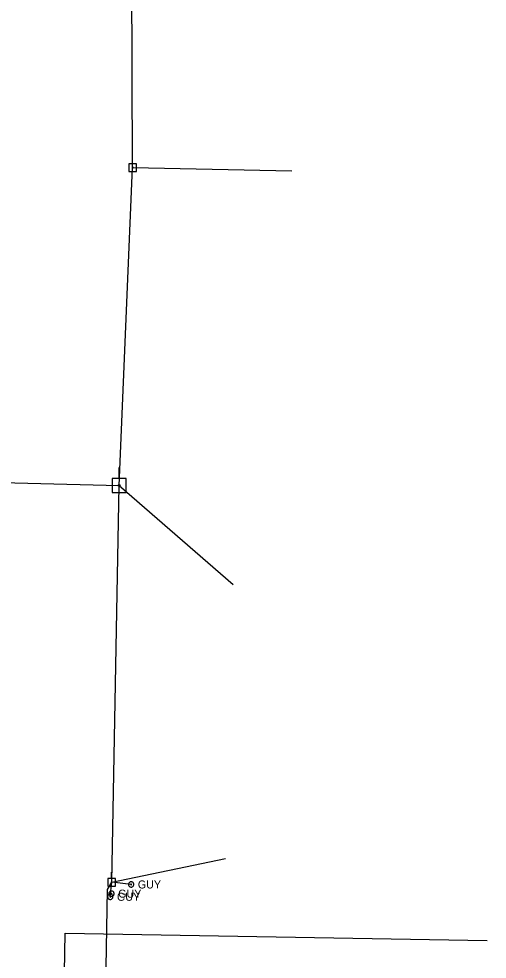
# Model space of a CAD drawing. Extents: x 596028 to 606371, y 330010 to 403088.
# Drawn here: x 604429.3 to 604654.7, y 347291.8 to 347744.1 of the extents above; entities that cross this region are included whole.
import ezdxf

# ---------------------------------------------------------------- set-up
doc = ezdxf.new("R2010")
doc.units = 0
for name, color, linetype in [('E_UTL_E_UG', 7, 'Continuous'), ('E_UTL_EGuyWire', 7, 'Continuous'), ('E_UTL_EPowerPole', 7, 'Continuous'), ('E_UTL_Overhead', 7, 'Continuous'), ('E_UTL_TV_UG', 7, 'Continuous')]:
    doc.layers.add(name, color=color, linetype=linetype)

msp = doc.modelspace()

# ---------------------------------------------------------------- linework, layer by layer
at = {"layer": 'E_UTL_E_UG'}
msp.add_line((604451.71, 347304.33), (604654.68, 347300.79), dxfattribs=at)
msp.add_lwpolyline([(604445.9, 346965.27), (604451.71, 347304.33)], dxfattribs=at)
at = {"layer": 'E_UTL_EGuyWire'}
for p in [(604473.36, 347321.86), (604483.4, 347327.77)]:
    msp.add_line(p, (604474.06, 347328.85), dxfattribs=at)
for points in [[(604484.68, 347327.77), (604484.66, 347328.01), (604484.59, 347328.25), (604484.48, 347328.46), (604484.33, 347328.66), (604484.14, 347328.82), (604483.93, 347328.94), (604483.7, 347329.02), (604483.46, 347329.05), (604483.22, 347329.04), (604482.98, 347328.98), (604482.76, 347328.88), (604482.56, 347328.74), (604482.39, 347328.56), (604482.26, 347328.36), (604482.17, 347328.13), (604482.12, 347327.89), (604482.12, 347327.65), (604482.17, 347327.41), (604482.26, 347327.18), (604482.39, 347326.98), (604482.56, 347326.8), (604482.76, 347326.66), (604482.98, 347326.56), (604483.22, 347326.5), (604483.46, 347326.49), (604483.7, 347326.52), (604483.93, 347326.6), (604484.14, 347326.73), (604484.33, 347326.89), (604484.48, 347327.08), (604484.59, 347327.29), (604484.66, 347327.53), (604484.68, 347327.77)], [(604483.56, 347327.77), (604483.56, 347327.8), (604483.55, 347327.83), (604483.53, 347327.86), (604483.52, 347327.88), (604483.49, 347327.9), (604483.47, 347327.92), (604483.44, 347327.93), (604483.41, 347327.93), (604483.38, 347327.93), (604483.35, 347327.92), (604483.32, 347327.91), (604483.29, 347327.89), (604483.27, 347327.87), (604483.26, 347327.84), (604483.25, 347327.82), (604483.24, 347327.79), (604483.24, 347327.76), (604483.25, 347327.73), (604483.26, 347327.7), (604483.27, 347327.67), (604483.29, 347327.65), (604483.32, 347327.63), (604483.35, 347327.62), (604483.38, 347327.61), (604483.41, 347327.61), (604483.44, 347327.62), (604483.47, 347327.63), (604483.49, 347327.64), (604483.52, 347327.66), (604483.53, 347327.68), (604483.55, 347327.71), (604483.56, 347327.74), (604483.56, 347327.77)], [(604475.24, 347323.35), (604475.21, 347323.59), (604475.14, 347323.82), (604475.03, 347324.04), (604474.88, 347324.23), (604474.7, 347324.39), (604474.49, 347324.51), (604474.25, 347324.59), (604474.01, 347324.63), (604473.77, 347324.62), (604473.53, 347324.56), (604473.31, 347324.46), (604473.11, 347324.32), (604472.94, 347324.14), (604472.81, 347323.93), (604472.72, 347323.71), (604472.67, 347323.47), (604472.67, 347323.22), (604472.72, 347322.98), (604472.81, 347322.76), (604472.94, 347322.55), (604473.11, 347322.38), (604473.31, 347322.23), (604473.53, 347322.13), (604473.77, 347322.08), (604474.01, 347322.06), (604474.25, 347322.1), (604474.49, 347322.18), (604474.7, 347322.3), (604474.88, 347322.46), (604475.03, 347322.65), (604475.14, 347322.87), (604475.21, 347323.1), (604475.24, 347323.35)], [(604474.11, 347323.35), (604474.11, 347323.38), (604474.1, 347323.41), (604474.09, 347323.43), (604474.07, 347323.46), (604474.05, 347323.48), (604474.02, 347323.49), (604473.99, 347323.5), (604473.96, 347323.51), (604473.93, 347323.5), (604473.9, 347323.5), (604473.87, 347323.48), (604473.85, 347323.47), (604473.83, 347323.45), (604473.81, 347323.42), (604473.8, 347323.39), (604473.79, 347323.36), (604473.79, 347323.33), (604473.8, 347323.3), (604473.81, 347323.27), (604473.83, 347323.25), (604473.85, 347323.22), (604473.87, 347323.21), (604473.9, 347323.19), (604473.93, 347323.19), (604473.96, 347323.19), (604473.99, 347323.19), (604474.02, 347323.2), (604474.05, 347323.22), (604474.07, 347323.24), (604474.09, 347323.26), (604474.1, 347323.29), (604474.11, 347323.32), (604474.11, 347323.35)], [(604474.65, 347321.86), (604474.62, 347322.1), (604474.55, 347322.34), (604474.44, 347322.55), (604474.29, 347322.75), (604474.11, 347322.91), (604473.9, 347323.03), (604473.67, 347323.11), (604473.42, 347323.14), (604473.18, 347323.13), (604472.94, 347323.07), (604472.72, 347322.97), (604472.52, 347322.83), (604472.35, 347322.65), (604472.22, 347322.45), (604472.13, 347322.22), (604472.09, 347321.98), (604472.09, 347321.74), (604472.13, 347321.5), (604472.22, 347321.27), (604472.35, 347321.07), (604472.52, 347320.89), (604472.72, 347320.75), (604472.94, 347320.65), (604473.18, 347320.59), (604473.42, 347320.58), (604473.67, 347320.61), (604473.9, 347320.69), (604474.11, 347320.81), (604474.29, 347320.97), (604474.44, 347321.17), (604474.55, 347321.38), (604474.62, 347321.62), (604474.65, 347321.86)], [(604473.52, 347321.86), (604473.52, 347321.89), (604473.51, 347321.92), (604473.5, 347321.95), (604473.48, 347321.97), (604473.46, 347321.99), (604473.43, 347322.01), (604473.4, 347322.02), (604473.37, 347322.02), (604473.34, 347322.02), (604473.31, 347322.01), (604473.28, 347322), (604473.26, 347321.98), (604473.24, 347321.96), (604473.22, 347321.93), (604473.21, 347321.91), (604473.2, 347321.88), (604473.2, 347321.84), (604473.21, 347321.81), (604473.22, 347321.79), (604473.24, 347321.76), (604473.26, 347321.74), (604473.28, 347321.72), (604473.31, 347321.71), (604473.34, 347321.7), (604473.37, 347321.7), (604473.4, 347321.7), (604473.43, 347321.71), (604473.46, 347321.73), (604473.48, 347321.75), (604473.5, 347321.77), (604473.51, 347321.8), (604473.52, 347321.83), (604473.52, 347321.86)]]:
    msp.add_lwpolyline(points, dxfattribs=at)
at = {"layer": 'E_UTL_EPowerPole'}
for points in [[(604484.08, 347674.36), (604484.08, 347677.27)], [(604485.92, 347674.36), (604482.23, 347674.36)], [(604482.23, 347674.36), (604482.23, 347670.67)], [(604484.35, 347672.52), (604484.34, 347672.56), (604484.33, 347672.61), (604484.31, 347672.65), (604484.28, 347672.68), (604484.25, 347672.71), (604484.21, 347672.73), (604484.17, 347672.75), (604484.12, 347672.76), (604484.08, 347672.75), (604484.03, 347672.74), (604483.99, 347672.72), (604483.95, 347672.7), (604483.92, 347672.66), (604483.9, 347672.63), (604483.88, 347672.58), (604483.87, 347672.54), (604483.87, 347672.49), (604483.88, 347672.45), (604483.9, 347672.41), (604483.92, 347672.37), (604483.95, 347672.34), (604483.99, 347672.31), (604484.03, 347672.29), (604484.08, 347672.28), (604484.12, 347672.28), (604484.17, 347672.29), (604484.21, 347672.3), (604484.25, 347672.32), (604484.28, 347672.35), (604484.31, 347672.39), (604484.33, 347672.43), (604484.34, 347672.47), (604484.35, 347672.52)], [(604485.92, 347670.67), (604485.92, 347674.36)], [(604482.23, 347670.67), (604485.92, 347670.67)], [(604477.63, 347523.05), (604477.63, 347528.34)], [(604480.98, 347523.05), (604474.28, 347523.05)], [(604474.28, 347523.05), (604474.28, 347516.34)], [(604480.98, 347516.34), (604480.98, 347523.05)], [(604474.28, 347516.34), (604480.98, 347516.34)], [(604474.02, 347330.7), (604474.02, 347333.61)], [(604475.87, 347330.7), (604472.18, 347330.7)], [(604472.18, 347330.7), (604472.18, 347327.01)], [(604474.29, 347328.85), (604474.29, 347328.9), (604474.28, 347328.94), (604474.26, 347328.98), (604474.23, 347329.02), (604474.19, 347329.05), (604474.15, 347329.07), (604474.11, 347329.09), (604474.07, 347329.09), (604474.02, 347329.09), (604473.98, 347329.08), (604473.94, 347329.06), (604473.9, 347329.03), (604473.87, 347329), (604473.84, 347328.96), (604473.83, 347328.92), (604473.82, 347328.88), (604473.82, 347328.83), (604473.83, 347328.79), (604473.84, 347328.75), (604473.87, 347328.71), (604473.9, 347328.67), (604473.94, 347328.65), (604473.98, 347328.63), (604474.02, 347328.62), (604474.07, 347328.62), (604474.11, 347328.62), (604474.15, 347328.64), (604474.19, 347328.66), (604474.23, 347328.69), (604474.26, 347328.73), (604474.28, 347328.77), (604474.29, 347328.81), (604474.29, 347328.85)], [(604475.87, 347327.01), (604475.87, 347330.7)], [(604472.18, 347327.01), (604475.87, 347327.01)]]:
    msp.add_lwpolyline(points, dxfattribs=at)
msp.add_circle((604477.69, 347519.7), 0.434, dxfattribs=at)
at = {"layer": 'E_UTL_Overhead'}
for p, q in [((604484.11, 347672.52), (604560.66, 347670.94)), ((604474.06, 347328.85), (604477.69, 347519.7)), ((604477.69, 347519.7), (604532.48, 347472.04)), ((604474.06, 347328.85), (604528.84, 347340.34))]:
    msp.add_line(p, q, dxfattribs=at)
for points in [[(604477.69, 347519.7), (604484.11, 347672.52), (604483.68, 347764.67), (604485.45, 347888.51), (604486.67, 348011.45), (604488.83, 348177.05), (604494.99, 348355.53)], [(604164.52, 347432.65), (604245.25, 347525.55), (604245.25, 347525.55), (604477.69, 347519.7)]]:
    msp.add_lwpolyline(points, dxfattribs=at)
at = {"layer": 'E_UTL_TV_UG'}
msp.add_lwpolyline([(604466.28, 346987.45), (604472.07, 347325.42), (604474.06, 347328.85)], dxfattribs=at)

# ---------------------------------------------------------------- texts
at = {"layer": 'E_UTL_EGuyWire'}
for p in [(604486.61, 347325.85), (604476.57, 347319.93), (604477.16, 347321.42)]:
    msp.add_text('GUY', height=3.85, rotation=360, dxfattribs=at).set_placement(p)

doc.saveas('drawing.dxf')
